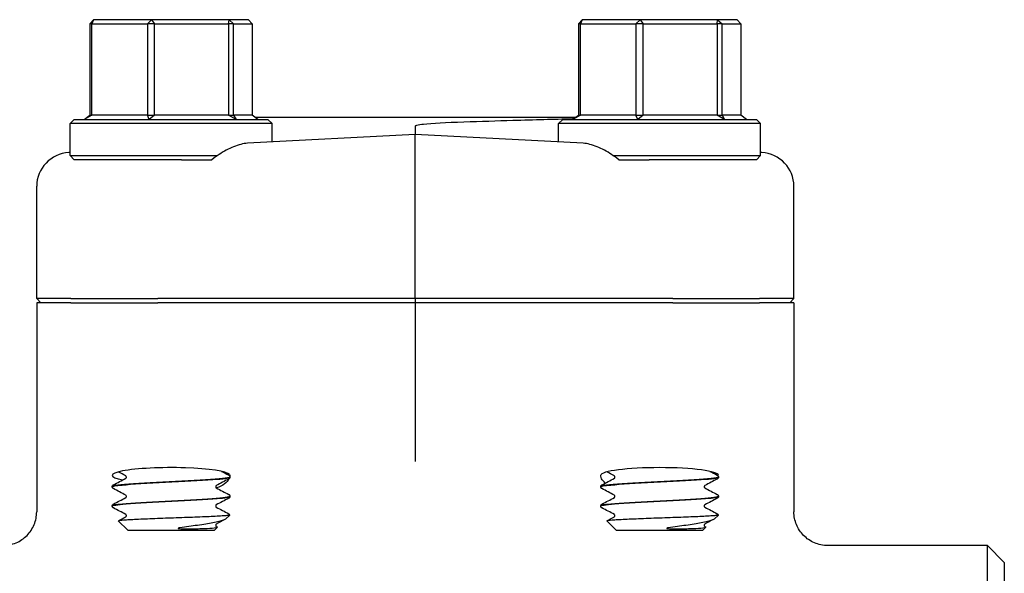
# Model space of a CAD drawing. Header units: inches. Extents: x 24 to 1128, y -94 to 748.
# Tile 459 of 573: x 754.96 to 758.61, y 261.18 to 263.24. Entities that reach past the tile are written whole.
import ezdxf

# ---------------------------------------------------------------- set-up
doc = ezdxf.new("R2010")
doc.units = ezdxf.units.IN
doc.header["$LTSCALE"] = 32
doc.header["$MEASUREMENT"] = 0
doc.layers.add('Visible (ANSI)', color=7, linetype='Continuous', lineweight=30)

msp = doc.modelspace()

# ---------------------------------------------------------------- linework, layer by layer
at = {"layer": 'Visible (ANSI)'}
for p, q in [((755.21643, 263.22425), (755.23, 263.23987)), ((755.22392, 263.22425), (755.21643, 263.22425)), ((755.21643, 263.22425), (755.21643, 262.8855)), ((755.23, 263.23987), (755.22392, 263.22425)), ((755.22392, 262.8855), (755.22392, 263.22425)), ((755.22392, 263.22425), (755.43009, 263.22425)), ((755.44569, 263.23987), (755.23, 263.23987)), ((755.43009, 263.22425), (755.44569, 263.23987)), ((755.45636, 263.22425), (755.43009, 263.22425)), ((755.43009, 263.22425), (755.43009, 262.8855)), ((755.44569, 263.23987), (755.45636, 263.22425)), ((755.73349, 263.23987), (755.44569, 263.23987)), ((755.45636, 262.8855), (755.45636, 263.22425)), ((755.45636, 263.22425), (755.73147, 263.22425)), ((755.73147, 263.22425), (755.73349, 263.23987)), ((755.75025, 263.22425), (755.73147, 263.22425)), ((755.73147, 263.22425), (755.73147, 262.8855)), ((755.73349, 263.23987), (755.75025, 263.22425)), ((755.80561, 263.23987), (755.73349, 263.23987)), ((755.75025, 262.8855), (755.75025, 263.22425)), ((755.75025, 263.22425), (755.81918, 263.22425)), ((755.81918, 263.22425), (755.80561, 263.23987)), ((755.81918, 263.22425), (755.81918, 262.8855)), ((757.03079, 263.22425), (757.04436, 263.23987)), ((757.03828, 263.22425), (757.03079, 263.22425)), ((757.03079, 263.22425), (757.03079, 262.8855)), ((757.04436, 263.23987), (757.03828, 263.22425)), ((757.03828, 262.8855), (757.03828, 263.22425)), ((757.03828, 263.22425), (757.24445, 263.22425)), ((757.26004, 263.23987), (757.04436, 263.23987)), ((757.24445, 263.22425), (757.26004, 263.23987)), ((757.27071, 263.22425), (757.24445, 263.22425)), ((757.24445, 263.22425), (757.24445, 262.8855)), ((757.26004, 263.23987), (757.27071, 263.22425)), ((757.54785, 263.23987), (757.26004, 263.23987)), ((757.27071, 262.8855), (757.27071, 263.22425)), ((757.27071, 263.22425), (757.54582, 263.22425)), ((757.54582, 263.22425), (757.54785, 263.23987)), ((757.5646, 263.22425), (757.54582, 263.22425)), ((757.54582, 263.22425), (757.54582, 262.8855)), ((757.54785, 263.23987), (757.5646, 263.22425)), ((757.61997, 263.23987), (757.54785, 263.23987)), ((757.5646, 262.8855), (757.5646, 263.22425)), ((757.5646, 263.22425), (757.63354, 263.22425)), ((757.63354, 263.22425), (757.61997, 263.23987)), ((757.63354, 263.22425), (757.63354, 262.8855)), ((755.15843, 262.86987), (755.14281, 262.85425)), ((755.89281, 262.85425), (755.14281, 262.85425)), ((755.14281, 262.7355), (755.14281, 262.85425)), ((755.15843, 262.86987), (755.87718, 262.86987)), ((755.19533, 262.86987), (755.21643, 262.8855)), ((755.22392, 262.8855), (755.19533, 262.86987)), ((755.21643, 262.8855), (755.22392, 262.8855)), ((755.43009, 262.8855), (755.22392, 262.8855)), ((755.437, 262.86987), (755.43009, 262.8855)), ((755.43009, 262.8855), (755.45636, 262.8855)), ((755.45636, 262.8855), (755.437, 262.86987)), ((755.73147, 262.8855), (755.45636, 262.8855)), ((755.75948, 262.86987), (755.73147, 262.8855)), ((755.73147, 262.8855), (755.75025, 262.8855)), ((755.75025, 262.8855), (755.75948, 262.86987)), ((755.81918, 262.8855), (755.75025, 262.8855)), ((755.84028, 262.86987), (755.81918, 262.8855)), ((757.01812, 262.87612), (755.83186, 262.87612)), ((755.87718, 262.86987), (755.89281, 262.85425)), ((755.89281, 262.78573), (755.89281, 262.85425)), ((756.97279, 262.86987), (756.95716, 262.85425)), ((757.70716, 262.85425), (756.95716, 262.85425)), ((756.95716, 262.78573), (756.95716, 262.85425)), ((756.97279, 262.86987), (757.69154, 262.86987)), ((757.00969, 262.86987), (757.03079, 262.8855)), ((757.03828, 262.8855), (757.00969, 262.86987)), ((757.03079, 262.8855), (757.03828, 262.8855)), ((757.24445, 262.8855), (757.03828, 262.8855)), ((757.25135, 262.86987), (757.24445, 262.8855)), ((757.24445, 262.8855), (757.27071, 262.8855)), ((757.27071, 262.8855), (757.25135, 262.86987)), ((757.54582, 262.8855), (757.27071, 262.8855)), ((757.57383, 262.86987), (757.54582, 262.8855)), ((757.54582, 262.8855), (757.5646, 262.8855)), ((757.5646, 262.8855), (757.57383, 262.86987)), ((757.63354, 262.8855), (757.5646, 262.8855)), ((757.65464, 262.86987), (757.63354, 262.8855)), ((757.69154, 262.86987), (757.70716, 262.85425)), ((757.70716, 262.7355), (757.70716, 262.85425)), ((756.42499, 262.84488), (756.42499, 262.81362)), ((756.42499, 262.81362), (755.80145, 262.78095)), ((757.04852, 262.78095), (756.42499, 262.81362)), ((756.42499, 262.68932), (756.42499, 262.81362)), ((755.14281, 262.74643), (755.1383, 262.74619)), ((757.71167, 262.74619), (757.70716, 262.74643)), ((755.15843, 262.71987), (755.14281, 262.7355)), ((755.14281, 262.7355), (755.6903, 262.7355)), ((755.55624, 262.71987), (755.15843, 262.71987)), ((755.55624, 262.71987), (755.66973, 262.71987)), ((757.15967, 262.7355), (757.70716, 262.7355)), ((757.18024, 262.71987), (757.29373, 262.71987)), ((757.69154, 262.71987), (757.29373, 262.71987)), ((757.69154, 262.71987), (757.70716, 262.7355)), ((756.42499, 262.20425), (756.42499, 262.68932)), ((755.01874, 262.20425), (755.01874, 262.62125)), ((757.83124, 262.20425), (757.83124, 262.62125)), ((755.01874, 262.20425), (755.0345, 262.18862)), ((755.14609, 262.20425), (755.01874, 262.20425)), ((755.14609, 262.20425), (755.46832, 262.20425)), ((756.42499, 262.20425), (755.46832, 262.20425)), ((757.38165, 262.20425), (756.42499, 262.20425)), ((756.42499, 262.20425), (756.42499, 262.18862)), ((757.38165, 262.20425), (757.70388, 262.20425)), ((757.83124, 262.20425), (757.70388, 262.20425)), ((757.83124, 262.20425), (757.81547, 262.18862)), ((755.01874, 262.18862), (755.01874, 261.41225)), ((755.14609, 262.18862), (755.01874, 262.18862)), ((755.14609, 262.18862), (755.46832, 262.18862)), ((756.42499, 262.18862), (755.46832, 262.18862)), ((756.42499, 262.18862), (756.42499, 261.72339)), ((757.38165, 262.18862), (756.42499, 262.18862)), ((757.38165, 262.18862), (757.70388, 262.18862)), ((757.83124, 262.18862), (757.70388, 262.18862)), ((757.83124, 262.18862), (757.83124, 261.41225)), ((756.42499, 261.72339), (756.42499, 261.59917)), ((755.73656, 261.54187), (755.73656, 261.5412)), ((757.55091, 261.54187), (757.55091, 261.5412)), ((755.29906, 261.50612), (755.29906, 261.50545)), ((757.11341, 261.50612), (757.11341, 261.50545)), ((755.73656, 261.47037), (755.73656, 261.4697)), ((757.55091, 261.47037), (757.55091, 261.4697)), ((755.29906, 261.43462), (755.29906, 261.43395)), ((757.11341, 261.43462), (757.11341, 261.43395)), ((755.72168, 261.38667), (755.73618, 261.40081)), ((757.53603, 261.38667), (757.55053, 261.40081)), ((755.3568, 261.34487), (755.32198, 261.37883)), ((755.67882, 261.34487), (755.68973, 261.35552)), ((755.68583, 261.35829), (755.68932, 261.35645)), ((757.17115, 261.34487), (757.13634, 261.37883)), ((757.49317, 261.34487), (757.50409, 261.35552)), ((757.50018, 261.35829), (757.50368, 261.35645)), ((755.3568, 261.34487), (755.67882, 261.34487)), ((757.17115, 261.34487), (757.49317, 261.34487)), ((758.54999, 261.28737), (757.95734, 261.28737)), ((758.61249, 261.22487), (758.54999, 261.28737)), ((758.54999, 259.33987), (758.54999, 261.28737)), ((758.61249, 261.22487), (758.61249, 259.40237))]:
    msp.add_line(p, q, dxfattribs=at)
for centre, major_axis, ratio, start_param, end_param in [((755.14484, 262.62136), (-0.12593, -0.0066), 0.9912318, 4.712389, 6.2312837), ((757.70513, 262.62136), (0.12593, -0.0066), 0.9912318, 0.0519016, 1.5707963), ((755.51781, 261.54792), (0.21875, 0), 0.1316525, 0.1108904, 3.7549812), ((757.33216, 261.54792), (0.21875, 0), 0.1316525, 6.1892377, 9.3138876)]:
    msp.add_ellipse(centre, major_axis=major_axis, ratio=ratio, start_param=start_param, end_param=end_param, dxfattribs=at)
for points, knots in [([(756.42499, 262.84488), (756.42499, 262.84505), (756.42503, 262.84522), (756.42519, 262.84559), (756.42534, 262.84577), (756.42582, 262.84626), (756.42623, 262.84653), (756.42771, 262.84735), (756.42918, 262.84786), (756.4369, 262.85008), (756.4474, 262.85144), (756.48679, 262.85577), (756.53997, 262.85843), (756.60498, 262.86061)], [0, 0, 0, 0, 0.00152658, 0.00152658, 0.00347355, 0.00347355, 0.00712444, 0.00712444, 0.01690708, 0.01690708, 0.05959749, 0.05959749, 0.22400496, 0.22400496, 0.22400496, 0.22400496]), ([(756.60498, 262.86061), (756.66786, 262.86272), (756.72889, 262.86467), (756.86814, 262.86887), (756.94214, 262.87086), (757.00823, 262.87238), (757.01074, 262.87244), (757.01323, 262.8725)], [3.1568039, 3.1568039, 3.1568039, 3.1568039, 3.6500368, 3.6500368, 4.3433226, 4.3433226, 4.370872, 4.370872, 4.370872, 4.370872]), ([(755.80145, 262.78095), (755.78598, 262.78014), (755.76831, 262.77561), (755.73178, 262.76088), (755.71291, 262.75062), (755.68753, 262.73375), (755.67849, 262.72717), (755.66973, 262.71987)], [0.5162883, 0.5162883, 0.5162883, 0.5162883, 0.68070555, 0.68070555, 0.84790607, 0.84790607, 0.93136202, 0.93136202, 0.93136202, 0.93136202]), ([(757.18024, 262.71987), (757.17148, 262.72717), (757.16244, 262.73375), (757.13706, 262.75062), (757.11819, 262.76088), (757.08166, 262.77561), (757.06399, 262.78014), (757.04852, 262.78095)], [1.37086357, 1.37086357, 1.37086357, 1.37086357, 1.45431952, 1.45431952, 1.62152004, 1.62152004, 1.78593729, 1.78593729, 1.78593729, 1.78593729]), ([(755.29932, 261.50542), (755.2994, 261.50768), (755.31218, 261.50994), (755.33649, 261.5122), (755.37244, 261.51555), (755.43292, 261.51889), (755.4969, 261.52223), (755.56085, 261.52557), (755.62705, 261.52892), (755.67248, 261.53226), (755.71298, 261.53524), (755.73628, 261.53822), (755.73651, 261.5412)], [14.1348503, 14.1348503, 14.1348503, 14.1348503, 14.7308693, 14.7308693, 14.7308693, 15.6122213, 15.6122213, 15.6122213, 16.4933178, 16.4933178, 16.4933178, 17.2787596, 17.2787596, 17.2787596, 17.2787596]), ([(755.73653, 261.54189), (755.73656, 261.54163), (755.73641, 261.54137), (755.73608, 261.54111), (755.73185, 261.53778), (755.69787, 261.53445), (755.64591, 261.53111), (755.59405, 261.52778), (755.52528, 261.52445), (755.46332, 261.52113), (755.40148, 261.5178), (755.3476, 261.51448), (755.32021, 261.51116), (755.30634, 261.50948), (755.29939, 261.5078), (755.29939, 261.50612)], [-23.5642615, -23.5642615, -23.5642615, -23.5642615, -23.4959687, -23.4959687, -23.4959687, -22.6167864, -22.6167864, -22.6167864, -21.7394211, -21.7394211, -21.7394211, -20.8637276, -20.8637276, -20.8637276, -20.4203522, -20.4203522, -20.4203522, -20.4203522]), ([(755.35201, 261.54153), (755.35201, 261.54292), (755.35145, 261.54421), (755.35051, 261.54549), (755.35016, 261.54577), (755.34985, 261.546), (755.34979, 261.54603), (755.34979, 261.54603)], [0, 0, 0, 0, 0.022828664, 0.022828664, 0.041633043, 0.041633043, 0.054614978, 0.054614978, 0.054614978, 0.054614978]), ([(755.34979, 261.53704), (755.34979, 261.53704), (755.35002, 261.53713), (755.35078, 261.53792), (755.35115, 261.53838), (755.35178, 261.53971), (755.35201, 261.54061), (755.35201, 261.54153)], [0.002645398, 0.002645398, 0.002645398, 0.002645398, 0.027589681, 0.027589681, 0.042171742, 0.042171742, 0.057287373, 0.057287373, 0.057287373, 0.057287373]), ([(755.73239, 261.53468), (755.7289, 261.52877), (755.72331, 261.52222), (755.70821, 261.51021), (755.69828, 261.50464), (755.68611, 261.50114)], [0.17588334, 0.17588334, 0.17588334, 0.17588334, 0.32081632, 0.32081632, 0.47288143, 0.47288143, 0.47288143, 0.47288143]), ([(755.73185, 261.54867), (755.73263, 261.54826), (755.73348, 261.54776), (755.73487, 261.54632), (755.73537, 261.54568), (755.7362, 261.54402), (755.73651, 261.54297), (755.73656, 261.54189)], [0, 0, 0, 0, 0.028459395, 0.028459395, 0.043235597, 0.043235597, 0.058545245, 0.058545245, 0.058545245, 0.058545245]), ([(755.73656, 261.54117), (755.73649, 261.53971), (755.73595, 261.53835), (755.7347, 261.53647), (755.73404, 261.53586), (755.73288, 261.53496), (755.73235, 261.53465), (755.73185, 261.53439)], [0, 0, 0, 0, 0.020588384, 0.020588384, 0.04017257, 0.04017257, 0.058516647, 0.058516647, 0.058516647, 0.058516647]), ([(755.73521, 261.55111), (755.73638, 261.54972), (755.73678, 261.54765), (755.73638, 261.54468), (755.73631, 261.54424), (755.73621, 261.5438)], [0, 0, 0, 0, 0.081333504, 0.081333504, 0.094797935, 0.094797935, 0.094797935, 0.094797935]), ([(757.13045, 261.51937), (757.12439, 261.5248), (757.11988, 261.53053), (757.11323, 261.54246), (757.11234, 261.54825), (757.11476, 261.55111)], [0.71251652, 0.71251652, 0.71251652, 0.71251652, 0.82602783, 0.82602783, 0.97703961, 0.97703961, 0.97703961, 0.97703961]), ([(757.11367, 261.50542), (757.11376, 261.50768), (757.12653, 261.50994), (757.15085, 261.5122), (757.1868, 261.51555), (757.24728, 261.51889), (757.31125, 261.52223), (757.3752, 261.52557), (757.4414, 261.52892), (757.48684, 261.53226), (757.52733, 261.53524), (757.55063, 261.53822), (757.55086, 261.5412)], [14.1348503, 14.1348503, 14.1348503, 14.1348503, 14.7308693, 14.7308693, 14.7308693, 15.6122213, 15.6122213, 15.6122213, 16.4933178, 16.4933178, 16.4933178, 17.2787596, 17.2787596, 17.2787596, 17.2787596]), ([(757.55089, 261.54189), (757.55091, 261.54163), (757.55077, 261.54137), (757.55044, 261.54111), (757.54621, 261.53778), (757.51223, 261.53445), (757.46027, 261.53111), (757.40841, 261.52778), (757.33964, 261.52445), (757.27768, 261.52113), (757.21584, 261.5178), (757.16196, 261.51448), (757.13456, 261.51116), (757.1207, 261.50948), (757.11375, 261.5078), (757.11374, 261.50612)], [-23.5642615, -23.5642615, -23.5642615, -23.5642615, -23.4959687, -23.4959687, -23.4959687, -22.6167864, -22.6167864, -22.6167864, -21.7394211, -21.7394211, -21.7394211, -20.8637276, -20.8637276, -20.8637276, -20.4203522, -20.4203522, -20.4203522, -20.4203522]), ([(757.16637, 261.54153), (757.16637, 261.54292), (757.1658, 261.54421), (757.16487, 261.54549), (757.16452, 261.54577), (757.1642, 261.546), (757.16414, 261.54603), (757.16414, 261.54603)], [0, 0, 0, 0, 0.022828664, 0.022828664, 0.041633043, 0.041633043, 0.054614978, 0.054614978, 0.054614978, 0.054614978]), ([(757.16414, 261.53704), (757.16414, 261.53704), (757.16438, 261.53713), (757.16514, 261.53792), (757.1655, 261.53838), (757.16613, 261.53971), (757.16637, 261.54061), (757.16637, 261.54153)], [0.002645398, 0.002645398, 0.002645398, 0.002645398, 0.027589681, 0.027589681, 0.042171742, 0.042171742, 0.057287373, 0.057287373, 0.057287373, 0.057287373]), ([(757.54621, 261.54867), (757.54699, 261.54826), (757.54783, 261.54776), (757.54923, 261.54632), (757.54973, 261.54568), (757.55056, 261.54402), (757.55086, 261.54297), (757.55091, 261.54189)], [0, 0, 0, 0, 0.028459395, 0.028459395, 0.043235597, 0.043235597, 0.058545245, 0.058545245, 0.058545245, 0.058545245]), ([(757.55091, 261.54117), (757.55085, 261.53971), (757.5503, 261.53835), (757.54906, 261.53647), (757.54839, 261.53586), (757.54723, 261.53496), (757.54671, 261.53465), (757.54621, 261.53439)], [0, 0, 0, 0, 0.020588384, 0.020588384, 0.04017257, 0.04017257, 0.058516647, 0.058516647, 0.058516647, 0.058516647]), ([(755.29906, 261.50614), (755.29912, 261.5076), (755.29967, 261.50897), (755.30091, 261.51084), (755.30158, 261.51146), (755.30274, 261.51235), (755.30326, 261.51266), (755.30376, 261.51292)], [0, 0, 0, 0, 0.020588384, 0.020588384, 0.04017257, 0.04017257, 0.058516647, 0.058516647, 0.058516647, 0.058516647]), ([(755.30376, 261.49864), (755.30298, 261.49905), (755.30214, 261.49955), (755.30074, 261.501), (755.30024, 261.50163), (755.29941, 261.50329), (755.29911, 261.50434), (755.29906, 261.50542)], [0, 0, 0, 0, 0.028459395, 0.028459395, 0.043235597, 0.043235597, 0.058545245, 0.058545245, 0.058545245, 0.058545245]), ([(755.68583, 261.51028), (755.68583, 261.51028), (755.68559, 261.51018), (755.68483, 261.50939), (755.68447, 261.50893), (755.68384, 261.5076), (755.6836, 261.5067), (755.6836, 261.50578)], [0.002645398, 0.002645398, 0.002645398, 0.002645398, 0.027589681, 0.027589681, 0.042171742, 0.042171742, 0.057287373, 0.057287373, 0.057287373, 0.057287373]), ([(755.6836, 261.50578), (755.6836, 261.5044), (755.68417, 261.5031), (755.6851, 261.50182), (755.68545, 261.50155), (755.68577, 261.50132), (755.68583, 261.50129), (755.68583, 261.50129)], [0, 0, 0, 0, 0.022828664, 0.022828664, 0.041633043, 0.041633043, 0.054614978, 0.054614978, 0.054614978, 0.054614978]), ([(757.11341, 261.50614), (757.11348, 261.5076), (757.11402, 261.50897), (757.11527, 261.51084), (757.11594, 261.51146), (757.11709, 261.51235), (757.11762, 261.51266), (757.11812, 261.51292)], [0, 0, 0, 0, 0.020588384, 0.020588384, 0.04017257, 0.04017257, 0.058516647, 0.058516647, 0.058516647, 0.058516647]), ([(757.11812, 261.49864), (757.11734, 261.49905), (757.11649, 261.49955), (757.1151, 261.501), (757.1146, 261.50163), (757.11377, 261.50329), (757.11346, 261.50434), (757.11341, 261.50542)], [0, 0, 0, 0, 0.028459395, 0.028459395, 0.043235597, 0.043235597, 0.058545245, 0.058545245, 0.058545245, 0.058545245]), ([(757.50018, 261.51028), (757.50018, 261.51028), (757.49995, 261.51018), (757.49919, 261.50939), (757.49882, 261.50893), (757.49819, 261.5076), (757.49796, 261.5067), (757.49796, 261.50578)], [0.002645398, 0.002645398, 0.002645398, 0.002645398, 0.027589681, 0.027589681, 0.042171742, 0.042171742, 0.057287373, 0.057287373, 0.057287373, 0.057287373]), ([(757.49796, 261.50578), (757.49796, 261.5044), (757.49852, 261.5031), (757.49946, 261.50182), (757.49981, 261.50155), (757.50013, 261.50132), (757.50018, 261.50129), (757.50018, 261.50129)], [0, 0, 0, 0, 0.022828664, 0.022828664, 0.041633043, 0.041633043, 0.054614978, 0.054614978, 0.054614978, 0.054614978]), ([(755.2992, 261.43392), (755.29936, 261.43659), (755.31751, 261.43925), (755.35051, 261.44191), (755.392, 261.44526), (755.45614, 261.44861), (755.52054, 261.45196), (755.58491, 261.45531), (755.64828, 261.45866), (755.68853, 261.46201), (755.71932, 261.46457), (755.73612, 261.46714), (755.73638, 261.4697)], [7.851665, 7.851665, 7.851665, 7.851665, 8.5540503, 8.5540503, 8.5540503, 9.4372578, 9.4372578, 9.4372578, 10.320193, 10.320193, 10.320193, 10.9955743, 10.9955743, 10.9955743, 10.9955743]), ([(755.73652, 261.47039), (755.73644, 261.46736), (755.71243, 261.46434), (755.67083, 261.46131), (755.62519, 261.45798), (755.55928, 261.45466), (755.49575, 261.45134), (755.43243, 261.44803), (755.37267, 261.44472), (755.33689, 261.44141), (755.31242, 261.43914), (755.29951, 261.43688), (755.29932, 261.43462)], [-17.2810762, -17.2810762, -17.2810762, -17.2810762, -16.4826805, -16.4826805, -16.4826805, -15.6069384, -15.6069384, -15.6069384, -14.7341258, -14.7341258, -14.7341258, -14.1371669, -14.1371669, -14.1371669, -14.1371669]), ([(755.35201, 261.47003), (755.35201, 261.47142), (755.35145, 261.47271), (755.35051, 261.47399), (755.35016, 261.47427), (755.34985, 261.4745), (755.34979, 261.47453), (755.34979, 261.47453)], [0, 0, 0, 0, 0.022828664, 0.022828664, 0.041633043, 0.041633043, 0.054614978, 0.054614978, 0.054614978, 0.054614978]), ([(755.34979, 261.46554), (755.34979, 261.46554), (755.35002, 261.46563), (755.35078, 261.46642), (755.35115, 261.46688), (755.35178, 261.46821), (755.35201, 261.46911), (755.35201, 261.47003)], [0.002645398, 0.002645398, 0.002645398, 0.002645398, 0.027589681, 0.027589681, 0.042171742, 0.042171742, 0.057287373, 0.057287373, 0.057287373, 0.057287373]), ([(755.73185, 261.47717), (755.73263, 261.47676), (755.73348, 261.47626), (755.73487, 261.47482), (755.73537, 261.47418), (755.7362, 261.47252), (755.73651, 261.47147), (755.73656, 261.47039)], [0, 0, 0, 0, 0.028459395, 0.028459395, 0.043235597, 0.043235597, 0.058545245, 0.058545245, 0.058545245, 0.058545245]), ([(755.73656, 261.46967), (755.73649, 261.46821), (755.73595, 261.46685), (755.7347, 261.46497), (755.73404, 261.46436), (755.73288, 261.46346), (755.73235, 261.46315), (755.73185, 261.46289)], [0, 0, 0, 0, 0.020588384, 0.020588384, 0.04017257, 0.04017257, 0.058516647, 0.058516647, 0.058516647, 0.058516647]), ([(757.11356, 261.43392), (757.11371, 261.43659), (757.13187, 261.43925), (757.16486, 261.44191), (757.20635, 261.44526), (757.2705, 261.44861), (757.33489, 261.45196), (757.39927, 261.45531), (757.46264, 261.45866), (757.50289, 261.46201), (757.53368, 261.46457), (757.55048, 261.46714), (757.55074, 261.4697)], [7.851665, 7.851665, 7.851665, 7.851665, 8.5540503, 8.5540503, 8.5540503, 9.4372578, 9.4372578, 9.4372578, 10.320193, 10.320193, 10.320193, 10.9955743, 10.9955743, 10.9955743, 10.9955743]), ([(757.55088, 261.47039), (757.5508, 261.46736), (757.52678, 261.46434), (757.48518, 261.46131), (757.43955, 261.45798), (757.37363, 261.45466), (757.3101, 261.45134), (757.24678, 261.44803), (757.18702, 261.44472), (757.15125, 261.44141), (757.12678, 261.43914), (757.11386, 261.43688), (757.11367, 261.43462)], [-17.2810762, -17.2810762, -17.2810762, -17.2810762, -16.4826805, -16.4826805, -16.4826805, -15.6069384, -15.6069384, -15.6069384, -14.7341258, -14.7341258, -14.7341258, -14.1371669, -14.1371669, -14.1371669, -14.1371669]), ([(757.16637, 261.47003), (757.16637, 261.47142), (757.1658, 261.47271), (757.16487, 261.47399), (757.16452, 261.47427), (757.1642, 261.4745), (757.16414, 261.47453), (757.16414, 261.47453)], [0, 0, 0, 0, 0.022828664, 0.022828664, 0.041633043, 0.041633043, 0.054614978, 0.054614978, 0.054614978, 0.054614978]), ([(757.16414, 261.46554), (757.16414, 261.46554), (757.16438, 261.46563), (757.16514, 261.46642), (757.1655, 261.46688), (757.16613, 261.46821), (757.16637, 261.46911), (757.16637, 261.47003)], [0.002645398, 0.002645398, 0.002645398, 0.002645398, 0.027589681, 0.027589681, 0.042171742, 0.042171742, 0.057287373, 0.057287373, 0.057287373, 0.057287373]), ([(757.54621, 261.47717), (757.54699, 261.47676), (757.54783, 261.47626), (757.54923, 261.47482), (757.54973, 261.47418), (757.55056, 261.47252), (757.55086, 261.47147), (757.55091, 261.47039)], [0, 0, 0, 0, 0.028459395, 0.028459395, 0.043235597, 0.043235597, 0.058545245, 0.058545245, 0.058545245, 0.058545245]), ([(757.55091, 261.46967), (757.55085, 261.46821), (757.5503, 261.46685), (757.54906, 261.46497), (757.54839, 261.46436), (757.54723, 261.46346), (757.54671, 261.46315), (757.54621, 261.46289)], [0, 0, 0, 0, 0.020588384, 0.020588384, 0.04017257, 0.04017257, 0.058516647, 0.058516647, 0.058516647, 0.058516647]), ([(755.29906, 261.43464), (755.29912, 261.4361), (755.29967, 261.43747), (755.30091, 261.43934), (755.30158, 261.43996), (755.30274, 261.44085), (755.30326, 261.44116), (755.30376, 261.44142)], [0, 0, 0, 0, 0.020588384, 0.020588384, 0.04017257, 0.04017257, 0.058516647, 0.058516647, 0.058516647, 0.058516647]), ([(755.30376, 261.42714), (755.30298, 261.42755), (755.30214, 261.42805), (755.30074, 261.4295), (755.30024, 261.43013), (755.29941, 261.43179), (755.29911, 261.43284), (755.29906, 261.43392)], [0, 0, 0, 0, 0.028459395, 0.028459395, 0.043235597, 0.043235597, 0.058545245, 0.058545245, 0.058545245, 0.058545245]), ([(755.68583, 261.43878), (755.68583, 261.43878), (755.68559, 261.43868), (755.68483, 261.43789), (755.68447, 261.43743), (755.68384, 261.4361), (755.6836, 261.4352), (755.6836, 261.43428)], [0.002645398, 0.002645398, 0.002645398, 0.002645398, 0.027589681, 0.027589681, 0.042171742, 0.042171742, 0.057287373, 0.057287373, 0.057287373, 0.057287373]), ([(755.6836, 261.43428), (755.6836, 261.4329), (755.68417, 261.4316), (755.6851, 261.43032), (755.68545, 261.43005), (755.68577, 261.42982), (755.68583, 261.42979), (755.68583, 261.42979)], [0, 0, 0, 0, 0.022828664, 0.022828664, 0.041633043, 0.041633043, 0.054614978, 0.054614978, 0.054614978, 0.054614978]), ([(757.11341, 261.43464), (757.11348, 261.4361), (757.11402, 261.43747), (757.11527, 261.43934), (757.11594, 261.43996), (757.11709, 261.44085), (757.11762, 261.44116), (757.11812, 261.44142)], [0, 0, 0, 0, 0.020588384, 0.020588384, 0.04017257, 0.04017257, 0.058516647, 0.058516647, 0.058516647, 0.058516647]), ([(757.11812, 261.42714), (757.11734, 261.42755), (757.11649, 261.42805), (757.1151, 261.4295), (757.1146, 261.43013), (757.11377, 261.43179), (757.11346, 261.43284), (757.11341, 261.43392)], [0, 0, 0, 0, 0.028459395, 0.028459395, 0.043235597, 0.043235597, 0.058545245, 0.058545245, 0.058545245, 0.058545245]), ([(757.50018, 261.43878), (757.50018, 261.43878), (757.49995, 261.43868), (757.49919, 261.43789), (757.49882, 261.43743), (757.49819, 261.4361), (757.49796, 261.4352), (757.49796, 261.43428)], [0.002645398, 0.002645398, 0.002645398, 0.002645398, 0.027589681, 0.027589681, 0.042171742, 0.042171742, 0.057287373, 0.057287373, 0.057287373, 0.057287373]), ([(757.49796, 261.43428), (757.49796, 261.4329), (757.49852, 261.4316), (757.49946, 261.43032), (757.49981, 261.43005), (757.50013, 261.42982), (757.50018, 261.42979), (757.50018, 261.42979)], [0, 0, 0, 0, 0.022828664, 0.022828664, 0.041633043, 0.041633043, 0.054614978, 0.054614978, 0.054614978, 0.054614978]), ([(754.89263, 261.28737), (754.89274, 261.28737), (754.89284, 261.28737), (754.9015, 261.2874), (754.91002, 261.28828), (754.92676, 261.29173), (754.93492, 261.29429), (754.9578, 261.3041), (754.97145, 261.31339), (754.99429, 261.33658), (755.00331, 261.35021), (755.01558, 261.38013), (755.01874, 261.39611), (755.01874, 261.41225)], [-0.00080906, -0.00080906, -0.00080906, -0.00080906, 0, 0, 0.06513682, 0.06513682, 0.13017613, 0.13017613, 0.25481643, 0.25481643, 0.37825086, 0.37825086, 0.50129539, 0.50129539, 0.50129539, 0.50129539]), ([(755.32198, 261.37883), (755.32146, 261.37933), (755.32232, 261.37984), (755.32883, 261.38132), (755.3381, 261.38227), (755.36563, 261.38421), (755.38375, 261.38516), (755.42669, 261.38709), (755.45116, 261.38805), (755.5034, 261.38998), (755.53068, 261.39094), (755.58453, 261.39287), (755.61054, 261.39382), (755.65783, 261.39575), (755.67857, 261.39671), (755.69513, 261.39767)], [-1.3327966, -1.3327966, -1.3327966, -1.3327966, -1.2298846, -1.2298846, -1.0320942, -1.0320942, -0.8314266, -0.8314266, -0.6278827, -0.6278827, -0.4214631, -0.4214631, -0.2121686, -0.2121686, 0, 0, 0, 0]), ([(755.35201, 261.39853), (755.35201, 261.39992), (755.35145, 261.40121), (755.35051, 261.40249), (755.35016, 261.40277), (755.34985, 261.403), (755.34979, 261.40303), (755.34979, 261.40303)], [0, 0, 0, 0, 0.022828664, 0.022828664, 0.041633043, 0.041633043, 0.054614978, 0.054614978, 0.054614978, 0.054614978]), ([(755.34979, 261.39404), (755.34979, 261.39404), (755.35002, 261.39413), (755.35078, 261.39492), (755.35115, 261.39538), (755.35178, 261.39671), (755.35201, 261.39761), (755.35201, 261.39853)], [0.002645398, 0.002645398, 0.002645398, 0.002645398, 0.027589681, 0.027589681, 0.042171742, 0.042171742, 0.057287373, 0.057287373, 0.057287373, 0.057287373]), ([(755.69513, 261.39767), (755.70418, 261.39819), (755.71186, 261.39866), (755.72436, 261.39949), (755.72908, 261.39985), (755.73489, 261.40045), (755.73625, 261.40069), (755.7362, 261.40087)], [-0.44431555, -0.44431555, -0.44431555, -0.44431555, -0.32882749, -0.32882749, -0.21096916, -0.21096916, -0.10373636, -0.10373636, -0.10373636, -0.10373636]), ([(755.73185, 261.40567), (755.73251, 261.40533), (755.73321, 261.40491), (755.73476, 261.40351), (755.73568, 261.40243), (755.73619, 261.40086)], [0, 0, 0, 0, 0.024061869, 0.024061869, 0.048830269, 0.048830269, 0.048830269, 0.048830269]), ([(757.13634, 261.37883), (757.13582, 261.37933), (757.13667, 261.37984), (757.14319, 261.38132), (757.15245, 261.38227), (757.17999, 261.38421), (757.19811, 261.38516), (757.24104, 261.38709), (757.26552, 261.38805), (757.31775, 261.38998), (757.34504, 261.39094), (757.39888, 261.39287), (757.4249, 261.39382), (757.47218, 261.39575), (757.49293, 261.39671), (757.50949, 261.39767)], [-1.3327966, -1.3327966, -1.3327966, -1.3327966, -1.2298846, -1.2298846, -1.0320942, -1.0320942, -0.8314266, -0.8314266, -0.6278827, -0.6278827, -0.4214631, -0.4214631, -0.2121686, -0.2121686, 0, 0, 0, 0]), ([(757.16637, 261.39853), (757.16637, 261.39992), (757.1658, 261.40121), (757.16487, 261.40249), (757.16452, 261.40277), (757.1642, 261.403), (757.16414, 261.40303), (757.16414, 261.40303)], [0, 0, 0, 0, 0.022828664, 0.022828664, 0.041633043, 0.041633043, 0.054614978, 0.054614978, 0.054614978, 0.054614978]), ([(757.16414, 261.39404), (757.16414, 261.39404), (757.16438, 261.39413), (757.16514, 261.39492), (757.1655, 261.39538), (757.16613, 261.39671), (757.16637, 261.39761), (757.16637, 261.39853)], [0.002645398, 0.002645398, 0.002645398, 0.002645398, 0.027589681, 0.027589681, 0.042171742, 0.042171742, 0.057287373, 0.057287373, 0.057287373, 0.057287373]), ([(757.50949, 261.39767), (757.51854, 261.39819), (757.52622, 261.39866), (757.53872, 261.39949), (757.54344, 261.39985), (757.54925, 261.40045), (757.55061, 261.40069), (757.55055, 261.40087)], [-0.44431555, -0.44431555, -0.44431555, -0.44431555, -0.32882749, -0.32882749, -0.21096916, -0.21096916, -0.10373636, -0.10373636, -0.10373636, -0.10373636]), ([(757.54621, 261.40567), (757.54687, 261.40533), (757.54756, 261.40491), (757.54911, 261.40351), (757.55004, 261.40243), (757.55055, 261.40086)], [0, 0, 0, 0, 0.024061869, 0.024061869, 0.048830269, 0.048830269, 0.048830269, 0.048830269]), ([(757.95734, 261.28737), (757.95723, 261.28737), (757.95713, 261.28737), (757.94847, 261.2874), (757.93995, 261.28828), (757.92321, 261.29173), (757.91505, 261.29429), (757.89217, 261.3041), (757.87852, 261.31339), (757.85568, 261.33658), (757.84666, 261.35021), (757.83439, 261.38013), (757.83124, 261.39611), (757.83124, 261.41225)], [-0.00080906, -0.00080906, -0.00080906, -0.00080906, 0, 0, 0.06513682, 0.06513682, 0.13017613, 0.13017613, 0.25481643, 0.25481643, 0.37825086, 0.37825086, 0.50129539, 0.50129539, 0.50129539, 0.50129539]), ([(755.55045, 261.35307), (755.54818, 261.35274), (755.5464, 261.35241), (755.54512, 261.35202), (755.54487, 261.35193), (755.5446, 261.35178), (755.54452, 261.35173), (755.54442, 261.35165), (755.54439, 261.35162), (755.54436, 261.35155), (755.54435, 261.35152), (755.54435, 261.35146), (755.54436, 261.35143), (755.54441, 261.35135), (755.54446, 261.35131), (755.54465, 261.35118), (755.54489, 261.35109), (755.54591, 261.35081), (755.54706, 261.35064), (755.55492, 261.34983), (755.56786, 261.34954), (755.58351, 261.34954)], [-0.25215193, -0.25215193, -0.25215193, -0.25215193, -0.19967794, -0.19967794, -0.18722758, -0.18722758, -0.18219412, -0.18219412, -0.17935031, -0.17935031, -0.17701108, -0.17701108, -0.17437616, -0.17437616, -0.17027277, -0.17027277, -0.15860757, -0.15860757, -0.12989843, -0.12989843, 0, 0, 0, 0]), ([(755.72168, 261.38667), (755.71986, 261.38491), (755.71642, 261.38312), (755.70281, 261.37822), (755.6898, 261.3751), (755.65675, 261.3688), (755.63739, 261.36569), (755.59525, 261.3594), (755.57307, 261.35629), (755.55045, 261.35307)], [-0.66481107, -0.66481107, -0.66481107, -0.66481107, -0.55061182, -0.55061182, -0.35778862, -0.35778862, -0.17425332, -0.17425332, 0, 0, 0, 0]), ([(755.58351, 261.34954), (755.61174, 261.34954), (755.62988, 261.35021), (755.65681, 261.35124), (755.6695, 261.35205), (755.67803, 261.35307)], [-0.29459793, -0.29459793, -0.29459793, -0.29459793, -0.17753869, -0.17753869, 0, 0, 0, 0]), ([(755.67803, 261.35307), (755.68393, 261.35377), (755.68767, 261.35446), (755.69009, 261.35559), (755.69014, 261.35602), (755.68932, 261.35645)], [-2.9565185, -2.9565185, -2.9565185, -2.9565185, -2.83328963, -2.83328963, -2.75640248, -2.75640248, -2.75640248, -2.75640248]), ([(755.68583, 261.36728), (755.68583, 261.36728), (755.68559, 261.36718), (755.68483, 261.36639), (755.68447, 261.36593), (755.68384, 261.3646), (755.6836, 261.3637), (755.6836, 261.36278)], [0.002645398, 0.002645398, 0.002645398, 0.002645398, 0.027589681, 0.027589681, 0.042171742, 0.042171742, 0.057287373, 0.057287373, 0.057287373, 0.057287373]), ([(755.6836, 261.36278), (755.6836, 261.3614), (755.68417, 261.3601), (755.6851, 261.35882), (755.68545, 261.35855), (755.68577, 261.35832), (755.68583, 261.35829), (755.68583, 261.35829)], [0, 0, 0, 0, 0.022828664, 0.022828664, 0.041633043, 0.041633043, 0.054614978, 0.054614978, 0.054614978, 0.054614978]), ([(757.36481, 261.35307), (757.36254, 261.35274), (757.36076, 261.35241), (757.35948, 261.35202), (757.35922, 261.35193), (757.35895, 261.35178), (757.35887, 261.35173), (757.35878, 261.35165), (757.35875, 261.35162), (757.35871, 261.35155), (757.3587, 261.35152), (757.35871, 261.35146), (757.35872, 261.35143), (757.35876, 261.35135), (757.35881, 261.35131), (757.35901, 261.35118), (757.35925, 261.35109), (757.36026, 261.35081), (757.36141, 261.35064), (757.36927, 261.34983), (757.38221, 261.34954), (757.39786, 261.34954)], [-0.25215193, -0.25215193, -0.25215193, -0.25215193, -0.19967794, -0.19967794, -0.18722758, -0.18722758, -0.18219412, -0.18219412, -0.17935031, -0.17935031, -0.17701108, -0.17701108, -0.17437616, -0.17437616, -0.17027277, -0.17027277, -0.15860757, -0.15860757, -0.12989843, -0.12989843, 0, 0, 0, 0]), ([(757.53603, 261.38667), (757.53422, 261.38491), (757.53078, 261.38312), (757.51717, 261.37822), (757.50415, 261.3751), (757.47111, 261.3688), (757.45175, 261.36569), (757.4096, 261.3594), (757.38742, 261.35629), (757.36481, 261.35307)], [-0.66481107, -0.66481107, -0.66481107, -0.66481107, -0.55061182, -0.55061182, -0.35778862, -0.35778862, -0.17425332, -0.17425332, 0, 0, 0, 0]), ([(757.39786, 261.34954), (757.4261, 261.34954), (757.44423, 261.35021), (757.47117, 261.35124), (757.48385, 261.35205), (757.49239, 261.35307)], [-0.29459793, -0.29459793, -0.29459793, -0.29459793, -0.17753869, -0.17753869, 0, 0, 0, 0]), ([(757.49239, 261.35307), (757.49829, 261.35377), (757.50202, 261.35446), (757.50445, 261.35559), (757.5045, 261.35602), (757.50368, 261.35645)], [-2.9565185, -2.9565185, -2.9565185, -2.9565185, -2.83328963, -2.83328963, -2.75640248, -2.75640248, -2.75640248, -2.75640248]), ([(757.50018, 261.36728), (757.50018, 261.36728), (757.49995, 261.36718), (757.49919, 261.36639), (757.49882, 261.36593), (757.49819, 261.3646), (757.49796, 261.3637), (757.49796, 261.36278)], [0.002645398, 0.002645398, 0.002645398, 0.002645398, 0.027589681, 0.027589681, 0.042171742, 0.042171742, 0.057287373, 0.057287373, 0.057287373, 0.057287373]), ([(757.49796, 261.36278), (757.49796, 261.3614), (757.49852, 261.3601), (757.49946, 261.35882), (757.49981, 261.35855), (757.50013, 261.35832), (757.50018, 261.35829), (757.50018, 261.35829)], [0, 0, 0, 0, 0.022828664, 0.022828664, 0.041633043, 0.041633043, 0.054614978, 0.054614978, 0.054614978, 0.054614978])]:
    msp.add_open_spline(points, degree=3, knots=knots, dxfattribs=at)
for points in [[(755.1571, 262.71987), (755.15731, 262.72011), (755.15752, 262.72034), (755.15774, 262.72057)], [(757.69223, 262.72057), (757.69245, 262.72034), (757.69266, 262.72011), (757.69287, 262.71987)], [(755.30376, 261.51292), (755.31911, 261.52095), (755.33446, 261.52899), (755.34979, 261.53704)], [(755.34979, 261.54602), (755.34046, 261.55092), (755.33113, 261.55581), (755.32179, 261.5607)], [(755.70471, 261.56289), (755.71375, 261.55814), (755.7228, 261.55341), (755.73185, 261.54867)], [(757.11812, 261.51292), (757.13347, 261.52095), (757.14881, 261.52899), (757.16415, 261.53704)], [(757.16415, 261.54602), (757.15482, 261.55092), (757.14548, 261.55581), (757.13615, 261.5607)], [(757.51906, 261.56289), (757.52811, 261.55814), (757.53716, 261.55341), (757.54621, 261.54867)], [(755.34979, 261.47452), (755.33446, 261.48257), (755.31911, 261.49061), (755.30376, 261.49864)], [(755.73185, 261.53439), (755.7165, 261.52636), (755.70116, 261.51832), (755.68582, 261.51027)], [(755.68582, 261.50129), (755.70116, 261.49324), (755.7165, 261.4852), (755.73185, 261.47717)], [(757.16415, 261.47452), (757.14881, 261.48257), (757.13347, 261.49061), (757.11812, 261.49864)], [(757.54621, 261.53439), (757.53086, 261.52636), (757.51551, 261.51832), (757.50018, 261.51027)], [(757.50018, 261.50129), (757.51551, 261.49324), (757.53086, 261.4852), (757.54621, 261.47717)], [(755.30376, 261.44142), (755.31911, 261.44945), (755.33446, 261.45749), (755.34979, 261.46554)], [(755.73185, 261.46289), (755.7165, 261.45486), (755.70116, 261.44682), (755.68582, 261.43877)], [(757.11812, 261.44142), (757.13347, 261.44945), (757.14881, 261.45749), (757.16415, 261.46554)], [(757.54621, 261.46289), (757.53086, 261.45486), (757.51551, 261.44682), (757.50018, 261.43877)], [(755.34979, 261.40302), (755.33446, 261.41107), (755.31911, 261.41911), (755.30376, 261.42714)], [(755.68582, 261.42979), (755.70116, 261.42174), (755.7165, 261.4137), (755.73185, 261.40567)], [(757.16415, 261.40302), (757.14881, 261.41107), (757.13347, 261.41911), (757.11812, 261.42714)], [(757.50018, 261.42979), (757.51551, 261.42174), (757.53086, 261.4137), (757.54621, 261.40567)], [(755.32234, 261.37965), (755.3315, 261.38444), (755.34065, 261.38924), (755.34979, 261.39404)], [(757.1367, 261.37965), (757.14585, 261.38444), (757.155, 261.38924), (757.16415, 261.39404)], [(755.71779, 261.38403), (755.70713, 261.37845), (755.69647, 261.37287), (755.68582, 261.36727)], [(757.53215, 261.38403), (757.52149, 261.37845), (757.51083, 261.37287), (757.50018, 261.36727)]]:
    msp.add_open_spline(points, degree=3, dxfattribs=at)
for points, weights in [([(755.15843, 262.71987), (755.15776, 262.71987), (755.1571, 262.71987)], [0.999903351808, 0.999903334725, 0.999903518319]), ([(757.69287, 262.71987), (757.69221, 262.71987), (757.69154, 262.71987)], [0.999903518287, 0.999903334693, 0.999903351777])]:
    msp.add_rational_spline(points, weights, degree=2, dxfattribs=at)

doc.saveas('drawing.dxf')
